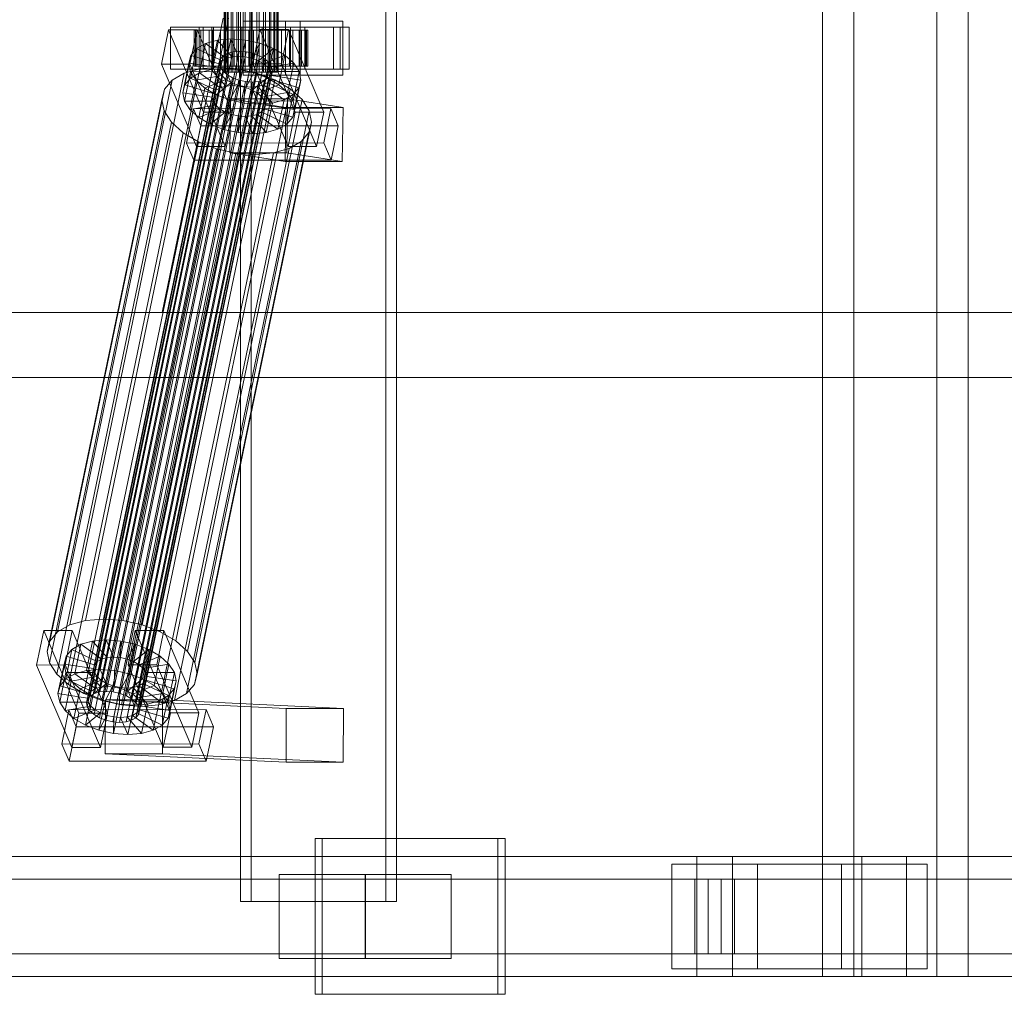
# Model space of a CAD drawing. Header units: millimetres. Extents: x -2233 to 65662, y -50530 to 6847.
# Tile 411 of 656: x 19113 to 19442, y -18456 to -18130. Entities that reach past the tile are written whole.
import ezdxf

# ---------------------------------------------------------------- set-up
doc = ezdxf.new("R2010")
doc.units = ezdxf.units.MM
doc.layers.add('superior_C02', color=7, linetype='Continuous', lineweight=0)

msp = doc.modelspace()

# ---------------------------------------------------------------- linework, layer by layer
at = {"layer": 'superior_C02'}
for p, q in [((19381.297, -17550), (19381.297, -18450)), ((19391.729, -18450), (19391.729, -17550)), ((19419.479, -18450), (19419.479, -17550)), ((19429.911, -17550), (19429.911, -18450)), ((19186.936, -17575), (19186.936, -18425)), ((19190.513, -18425), (19190.513, -17575)), ((19235.427, -18425), (19235.427, -17575)), ((19239.004, -17575), (19239.004, -18425)), ((19181.445, -18148), (19181.445, -17852)), ((19181.656, -18148), (19181.656, -17852)), ((19181.847, -18148), (19181.847, -17852)), ((19182.466, -18148), (19182.466, -17852)), ((19182.834, -18148), (19182.834, -17852)), ((19183.819, -18148), (19183.819, -17852)), ((19184.339, -18148), (19184.339, -17852)), ((19185.623, -18148), (19185.623, -17852)), ((19186.26, -18148), (19186.26, -17852)), ((19187.755, -18148), (19187.755, -17852)), ((19188.465, -18148), (19188.465, -17852)), ((19190.07, -18148), (19190.07, -17852)), ((19190.805, -18148), (19190.805, -17852)), ((19192.41, -18148), (19192.41, -17852)), ((19193.12, -18148), (19193.12, -17852)), ((19194.615, -18148), (19194.615, -17852)), ((19195.252, -18148), (19195.252, -17852)), ((19196.536, -18148), (19196.536, -17852)), ((19197.056, -18148), (19197.056, -17852)), ((19198.041, -18148), (19198.041, -17852)), ((19198.409, -18148), (19198.409, -17852)), ((19199.029, -17852), (19199.029, -18148)), ((19199.219, -18148), (19199.219, -17852)), ((19199.43, -18148), (19199.43, -17852)), ((19181.088, -18130), (19160.686, -18228.298)), ((19162.465, -18228.298), (19182.867, -18130)), ((19162.848, -18133.859), (19160.468, -18145.327)), ((19172.394, -18133.847), (19162.848, -18133.859)), ((19174.599, -18161.391), (19162.848, -18133.859)), ((19173.082, -18133), (19163.537, -18133)), ((19163.537, -18133), (19163.537, -18147)), ((19177.843, -18133), (19163.537, -18133)), ((19170.014, -18145.315), (19172.394, -18133.847)), ((19172.394, -18133.847), (19184.145, -18161.379)), ((19173.082, -18147), (19173.082, -18133)), ((19173.082, -18133), (19187.389, -18133)), ((19220.202, -18133), (19174.384, -18133)), ((19174.384, -18133), (19174.384, -18147)), ((19177.364, -18133), (19174.384, -18133)), ((19177.364, -18147), (19177.364, -18133)), ((19177.364, -18133), (19223.182, -18133)), ((19177.843, -18147), (19177.843, -18133)), ((19177.843, -18133), (19187.389, -18133)), ((19187.389, -18133), (19187.389, -18147)), ((19206.838, -18131), (19187.747, -18131)), ((19187.747, -18131), (19187.747, -18149)), ((19201.934, -18131), (19187.747, -18131)), ((19193.394, -18133.821), (19191.014, -18145.289)), ((19202.94, -18133.809), (19193.394, -18133.821)), ((19205.145, -18161.353), (19193.394, -18133.821)), ((19203.628, -18133), (19194.082, -18133)), ((19194.082, -18133), (19194.082, -18147)), ((19208.389, -18133), (19194.082, -18133)), ((19200.559, -18145.277), (19202.94, -18133.809)), ((19201.934, -18149), (19201.934, -18131)), ((19201.934, -18131), (19221.025, -18131)), ((19202.94, -18133.809), (19214.69, -18161.341)), ((19203.628, -18147), (19203.628, -18133)), ((19203.628, -18133), (19217.934, -18133)), ((19206.838, -18149), (19206.838, -18131)), ((19206.838, -18131), (19221.025, -18131)), ((19208.389, -18147), (19208.389, -18133)), ((19208.389, -18133), (19217.934, -18133)), ((19217.934, -18133), (19217.934, -18147)), ((19220.202, -18147), (19220.202, -18133)), ((19220.202, -18133), (19223.182, -18133)), ((19221.025, -18131), (19221.025, -18149)), ((19223.182, -18133), (19223.182, -18147)), ((19171.899, -18134), (19171.453, -18134)), ((19171.453, -18134), (19181.445, -18134)), ((19171.453, -18146), (19171.453, -18134)), ((19171.453, -18134), (19172.301, -18134)), ((19173.609, -18134), (19171.899, -18134)), ((19171.899, -18134), (19181.656, -18134)), ((19171.899, -18146), (19171.899, -18134)), ((19172.301, -18134), (19181.847, -18134)), ((19172.301, -18146), (19172.301, -18134)), ((19172.301, -18134), (19174.385, -18134)), ((19176.465, -18134), (19173.609, -18134)), ((19173.609, -18134), (19182.466, -18134)), ((19173.609, -18146), (19173.609, -18134)), ((19174.385, -18134), (19182.834, -18134)), ((19174.385, -18146), (19174.385, -18134)), ((19174.385, -18134), (19177.562, -18134)), ((19180.273, -18134), (19176.465, -18134)), ((19176.465, -18134), (19183.819, -18134)), ((19176.465, -18146), (19176.465, -18134)), ((19177.562, -18134), (19184.339, -18134)), ((19177.562, -18146), (19177.562, -18134)), ((19177.562, -18134), (19181.617, -18134)), ((19183.703, -18136.948), (19179.168, -18137.325)), ((19184.775, -18134), (19180.273, -18134)), ((19180.273, -18134), (19185.623, -18134)), ((19180.273, -18146), (19180.273, -18134)), ((19181.445, -18134), (19181.656, -18134)), ((19181.445, -18134), (19181.445, -18146)), ((19181.847, -18134), (19181.445, -18134)), ((19181.617, -18134), (19186.26, -18134)), ((19181.617, -18146), (19181.617, -18134)), ((19181.617, -18134), (19186.274, -18134)), ((19181.656, -18134), (19182.466, -18134)), ((19181.656, -18134), (19181.656, -18146)), ((19181.663, -18146.777), (19183.703, -18136.948)), ((19181.847, -18134), (19181.847, -18146)), ((19182.834, -18134), (19181.847, -18134)), ((19182.466, -18134), (19183.819, -18134)), ((19182.466, -18134), (19182.466, -18146)), ((19182.834, -18134), (19182.834, -18146)), ((19184.339, -18134), (19182.834, -18134)), ((19188.556, -18137.313), (19183.703, -18136.948)), ((19183.703, -18136.948), (19186.151, -18142.683)), ((19183.819, -18134), (19185.623, -18134)), ((19183.819, -18134), (19183.819, -18146)), ((19184.339, -18134), (19184.339, -18146)), ((19186.26, -18134), (19184.339, -18134)), ((19189.662, -18134), (19184.775, -18134)), ((19184.775, -18134), (19187.755, -18134)), ((19184.775, -18146), (19184.775, -18134)), ((19185.623, -18134), (19187.755, -18134)), ((19185.623, -18134), (19185.623, -18146)), ((19186.26, -18134), (19186.26, -18146)), ((19188.465, -18134), (19186.26, -18134)), ((19186.274, -18134), (19188.465, -18134)), ((19186.274, -18146), (19186.274, -18134)), ((19186.274, -18134), (19191.214, -18134)), ((19187.755, -18134), (19190.07, -18134)), ((19187.755, -18134), (19187.755, -18146)), ((19188.465, -18134), (19188.465, -18146)), ((19190.805, -18134), (19188.465, -18134)), ((19194.601, -18134), (19189.662, -18134)), ((19189.662, -18134), (19190.07, -18134)), ((19189.662, -18146), (19189.662, -18134)), ((19190.07, -18134), (19192.41, -18134)), ((19190.07, -18134), (19190.07, -18146)), ((19191.214, -18134), (19190.805, -18134)), ((19190.805, -18134), (19190.805, -18146)), ((19193.12, -18134), (19190.805, -18134)), ((19191.214, -18146), (19191.214, -18134)), ((19191.214, -18134), (19196.101, -18134)), ((19194.601, -18134), (19192.41, -18134)), ((19192.41, -18134), (19194.615, -18134)), ((19192.41, -18134), (19192.41, -18146)), ((19196.101, -18134), (19193.12, -18134)), ((19193.12, -18134), (19193.12, -18146)), ((19195.252, -18134), (19193.12, -18134)), ((19199.258, -18134), (19194.601, -18134)), ((19194.601, -18146), (19194.601, -18134)), ((19199.258, -18134), (19194.615, -18134)), ((19194.615, -18134), (19196.536, -18134)), ((19194.615, -18134), (19194.615, -18146)), ((19200.602, -18134), (19195.252, -18134)), ((19195.252, -18134), (19195.252, -18146)), ((19197.056, -18134), (19195.252, -18134)), ((19196.101, -18146), (19196.101, -18134)), ((19196.101, -18134), (19200.602, -18134)), ((19203.313, -18134), (19196.536, -18134)), ((19196.536, -18134), (19198.041, -18134)), ((19196.536, -18134), (19196.536, -18146)), ((19204.41, -18134), (19197.056, -18134)), ((19197.056, -18134), (19197.056, -18146)), ((19198.409, -18134), (19197.056, -18134)), ((19206.49, -18134), (19198.041, -18134)), ((19198.041, -18134), (19199.029, -18134)), ((19198.041, -18134), (19198.041, -18146)), ((19207.266, -18134), (19198.409, -18134)), ((19198.409, -18134), (19198.409, -18146)), ((19199.219, -18134), (19198.409, -18134)), ((19199.029, -18134), (19208.574, -18134)), ((19199.029, -18146), (19199.029, -18134)), ((19199.029, -18134), (19199.43, -18134)), ((19208.976, -18134), (19199.219, -18134)), ((19199.219, -18134), (19199.219, -18146)), ((19199.43, -18134), (19199.219, -18134)), ((19203.313, -18134), (19199.258, -18134)), ((19199.258, -18146), (19199.258, -18134)), ((19209.422, -18134), (19199.43, -18134)), ((19199.43, -18134), (19199.43, -18146)), ((19200.602, -18146), (19200.602, -18134)), ((19200.602, -18134), (19204.41, -18134)), ((19206.49, -18134), (19203.313, -18134)), ((19203.313, -18146), (19203.313, -18134)), ((19204.41, -18146), (19204.41, -18134)), ((19204.41, -18134), (19207.266, -18134)), ((19208.574, -18134), (19206.49, -18134)), ((19206.49, -18146), (19206.49, -18134)), ((19207.266, -18146), (19207.266, -18134)), ((19207.266, -18134), (19208.976, -18134)), ((19208.574, -18134), (19208.574, -18146)), ((19209.422, -18134), (19208.574, -18134)), ((19208.976, -18146), (19208.976, -18134)), ((19208.976, -18134), (19209.422, -18134)), ((19209.422, -18146), (19209.422, -18134)), ((19170.201, -18149.985), (19172.241, -18140.156)), ((19172.241, -18140.156), (19170.322, -18142.416)), ((19175.258, -18138.419), (19172.241, -18140.156)), ((19172.241, -18140.156), (19180.722, -18144.203)), ((19173.218, -18148.249), (19175.258, -18138.419)), ((19179.168, -18137.325), (19175.258, -18138.419)), ((19175.258, -18138.419), (19182.151, -18143.38)), ((19177.127, -18147.155), (19179.168, -18137.325)), ((19179.168, -18137.325), (19184.003, -18142.862)), ((19186.515, -18147.143), (19188.556, -18137.313)), ((19188.556, -18137.313), (19188.45, -18142.856)), ((19193.395, -18138.396), (19188.556, -18137.313)), ((19193.395, -18138.396), (19190.742, -18143.369)), ((19191.354, -18148.226), (19193.395, -18138.396)), ((19197.89, -18140.123), (19192.871, -18144.188)), ((19197.89, -18140.123), (19193.395, -18138.396)), ((19195.85, -18149.953), (19197.89, -18140.123)), ((19201.735, -18142.377), (19197.89, -18140.123)), ((19135.777, -18357.434), (19180.153, -18143.635)), ((19136.686, -18356.363), (19181.062, -18142.565)), ((19138.115, -18355.541), (19182.491, -18141.742)), ((19139.967, -18355.022), (19184.343, -18141.224)), ((19142.116, -18354.844), (19186.491, -18141.045)), ((19144.414, -18355.017), (19188.79, -18141.218)), ((19146.706, -18355.53), (19191.082, -18141.731)), ((19148.836, -18356.348), (19193.211, -18142.549)), ((19150.657, -18357.415), (19195.033, -18143.617)), ((19168.282, -18152.246), (19170.322, -18142.416)), ((19170.322, -18142.416), (19169.632, -18145.047)), ((19170.322, -18142.416), (19179.813, -18145.274)), ((19180.153, -18143.635), (19179.826, -18144.881)), ((19182.151, -18143.38), (19180.111, -18153.21)), ((19181.062, -18142.565), (19180.153, -18143.635)), ((19180.722, -18144.203), (19182.151, -18143.38)), ((19182.491, -18141.742), (19181.062, -18142.565)), ((19184.003, -18142.862), (19181.963, -18152.692)), ((19182.151, -18143.38), (19184.003, -18142.862)), ((19184.343, -18141.224), (19182.491, -18141.742)), ((19184.003, -18142.862), (19186.151, -18142.683)), ((19186.151, -18142.683), (19184.111, -18152.513)), ((19186.491, -18141.045), (19184.343, -18141.224)), ((19186.151, -18142.683), (19188.45, -18142.856)), ((19188.45, -18142.856), (19186.41, -18152.686)), ((19188.79, -18141.218), (19186.491, -18141.045)), ((19188.45, -18142.856), (19190.742, -18143.369)), ((19190.742, -18143.369), (19188.702, -18153.199)), ((19191.082, -18141.731), (19188.79, -18141.218)), ((19190.742, -18143.369), (19192.871, -18144.188)), ((19193.211, -18142.549), (19191.082, -18141.731)), ((19195.033, -18143.617), (19193.211, -18142.549)), ((19201.735, -18142.377), (19194.693, -18145.255)), ((19196.422, -18144.861), (19195.033, -18143.617)), ((19199.695, -18152.207), (19201.735, -18142.377)), ((19204.669, -18145.003), (19201.735, -18142.377)), ((19135.098, -18331.197), (19173.353, -18146.887)), ((19135.451, -18358.68), (19179.826, -18144.881)), ((19135.728, -18360.017), (19180.104, -18146.218)), ((19141.161, -18330.692), (19179.416, -18146.383)), ((19147.648, -18331.181), (19185.903, -18146.872)), ((19152.047, -18358.659), (19196.422, -18144.861)), ((19197.285, -18146.196), (19152.91, -18359.995)), ((19160.468, -18145.327), (19170.014, -18145.315)), ((19160.468, -18145.327), (19172.219, -18172.859)), ((19163.537, -18147), (19173.082, -18147)), ((19163.537, -18147), (19177.843, -18147)), ((19167.592, -18154.877), (19169.632, -18145.047)), ((19173.353, -18146.887), (19168.126, -18148.35)), ((19169.632, -18145.047), (19179.486, -18146.52)), ((19169.632, -18145.047), (19170.218, -18147.868)), ((19181.764, -18172.847), (19170.014, -18145.315)), ((19181.445, -18146), (19171.453, -18146)), ((19171.453, -18146), (19171.899, -18146)), ((19172.301, -18146), (19171.453, -18146)), ((19181.656, -18146), (19171.899, -18146)), ((19171.899, -18146), (19173.609, -18146)), ((19181.847, -18146), (19172.301, -18146)), ((19174.385, -18146), (19172.301, -18146)), ((19187.389, -18147), (19173.082, -18147)), ((19179.416, -18146.383), (19173.353, -18146.887)), ((19182.466, -18146), (19173.609, -18146)), ((19173.609, -18146), (19176.465, -18146)), ((19174.384, -18147), (19220.202, -18147)), ((19174.384, -18147), (19177.364, -18147)), ((19182.834, -18146), (19174.385, -18146)), ((19177.562, -18146), (19174.385, -18146)), ((19183.819, -18146), (19176.465, -18146)), ((19176.465, -18146), (19180.273, -18146)), ((19177.127, -18147.155), (19181.663, -18146.777)), ((19223.182, -18147), (19177.364, -18147)), ((19179.486, -18146.52), (19177.446, -18156.35)), ((19184.339, -18146), (19177.562, -18146)), ((19181.617, -18146), (19177.562, -18146)), ((19179.813, -18145.274), (19177.773, -18155.103)), ((19187.389, -18147), (19177.843, -18147)), ((19180.722, -18144.203), (19178.682, -18154.033)), ((19185.903, -18146.872), (19179.416, -18146.383)), ((19179.486, -18146.52), (19179.813, -18145.274)), ((19179.764, -18147.856), (19179.486, -18146.52)), ((19179.813, -18145.274), (19180.722, -18144.203)), ((19179.826, -18144.881), (19180.104, -18146.218)), ((19180.104, -18146.218), (19180.967, -18147.554)), ((19185.623, -18146), (19180.273, -18146)), ((19180.273, -18146), (19184.775, -18146)), ((19181.656, -18146), (19181.445, -18146)), ((19181.445, -18146), (19181.847, -18146)), ((19186.26, -18146), (19181.617, -18146)), ((19186.274, -18146), (19181.617, -18146)), ((19182.466, -18146), (19181.656, -18146)), ((19184.111, -18152.513), (19181.663, -18146.777)), ((19181.663, -18146.777), (19186.515, -18147.143)), ((19181.847, -18146), (19182.834, -18146)), ((19183.819, -18146), (19182.466, -18146)), ((19182.834, -18146), (19184.339, -18146)), ((19185.623, -18146), (19183.819, -18146)), ((19184.339, -18146), (19186.26, -18146)), ((19187.755, -18146), (19184.775, -18146)), ((19184.775, -18146), (19189.662, -18146)), ((19187.755, -18146), (19185.623, -18146)), ((19192.372, -18148.32), (19185.903, -18146.872)), ((19186.26, -18146), (19188.465, -18146)), ((19188.465, -18146), (19186.274, -18146)), ((19191.214, -18146), (19186.274, -18146)), ((19190.07, -18146), (19187.755, -18146)), ((19188.465, -18146), (19190.805, -18146)), ((19190.07, -18146), (19189.662, -18146)), ((19189.662, -18146), (19194.601, -18146)), ((19192.41, -18146), (19190.07, -18146)), ((19190.805, -18146), (19191.214, -18146)), ((19190.805, -18146), (19193.12, -18146)), ((19192.871, -18144.188), (19190.831, -18154.017)), ((19191.014, -18145.289), (19200.559, -18145.277)), ((19191.014, -18145.289), (19202.764, -18172.821)), ((19196.101, -18146), (19191.214, -18146)), ((19194.615, -18146), (19192.41, -18146)), ((19192.41, -18146), (19194.601, -18146)), ((19194.693, -18145.255), (19192.653, -18155.085)), ((19192.871, -18144.188), (19194.693, -18145.255)), ((19193.12, -18146), (19196.101, -18146)), ((19193.12, -18146), (19195.252, -18146)), ((19196.082, -18146.499), (19194.042, -18156.329)), ((19194.082, -18147), (19203.628, -18147)), ((19194.082, -18147), (19208.389, -18147)), ((19194.601, -18146), (19199.258, -18146)), ((19196.536, -18146), (19194.615, -18146)), ((19194.615, -18146), (19199.258, -18146)), ((19194.693, -18145.255), (19196.082, -18146.499)), ((19195.252, -18146), (19200.602, -18146)), ((19195.252, -18146), (19197.056, -18146)), ((19204.669, -18145.003), (19196.082, -18146.499)), ((19196.082, -18146.499), (19196.945, -18147.835)), ((19200.602, -18146), (19196.101, -18146)), ((19197.285, -18146.196), (19196.422, -18144.861)), ((19198.041, -18146), (19196.536, -18146)), ((19196.536, -18146), (19203.313, -18146)), ((19197.056, -18146), (19204.41, -18146)), ((19197.056, -18146), (19198.409, -18146)), ((19197.563, -18147.533), (19197.285, -18146.196)), ((19199.029, -18146), (19198.041, -18146)), ((19198.041, -18146), (19206.49, -18146)), ((19198.409, -18146), (19207.266, -18146)), ((19198.409, -18146), (19199.219, -18146)), ((19208.574, -18146), (19199.029, -18146)), ((19199.43, -18146), (19199.029, -18146)), ((19199.219, -18146), (19208.976, -18146)), ((19199.219, -18146), (19199.43, -18146)), ((19199.258, -18146), (19203.313, -18146)), ((19199.43, -18146), (19209.422, -18146)), ((19212.31, -18172.809), (19200.559, -18145.277)), ((19204.41, -18146), (19200.602, -18146)), ((19202.629, -18154.833), (19204.669, -18145.003)), ((19203.313, -18146), (19206.49, -18146)), ((19217.934, -18147), (19203.628, -18147)), ((19207.266, -18146), (19204.41, -18146)), ((19206.491, -18147.823), (19204.669, -18145.003)), ((19206.49, -18146), (19208.574, -18146)), ((19208.976, -18146), (19207.266, -18146)), ((19217.934, -18147), (19208.389, -18147)), ((19208.574, -18146), (19209.422, -18146)), ((19209.422, -18146), (19208.976, -18146)), ((19223.182, -18147), (19220.202, -18147)), ((19129.872, -18332.659), (19168.126, -18148.35)), ((19136.591, -18361.352), (19180.967, -18147.554)), ((19137.981, -18362.596), (19182.356, -18148.798)), ((19139.802, -18363.664), (19184.178, -18149.865)), ((19151.952, -18363.648), (19196.327, -18149.85)), ((19152.861, -18362.578), (19197.236, -18148.779)), ((19153.187, -18361.332), (19197.563, -18147.533)), ((19154.117, -18332.629), (19192.372, -18148.32)), ((19168.126, -18148.35), (19164.093, -18150.672)), ((19168.178, -18157.698), (19170.218, -18147.868)), ((19168.282, -18152.246), (19170.201, -18149.985)), ((19170.201, -18149.985), (19173.218, -18148.249)), ((19178.682, -18154.033), (19170.201, -18149.985)), ((19170.218, -18147.868), (19179.764, -18147.856)), ((19170.218, -18147.868), (19172.04, -18150.688)), ((19172.04, -18150.688), (19180.626, -18149.192)), ((19173.218, -18148.249), (19177.127, -18147.155)), ((19180.111, -18153.21), (19173.218, -18148.249)), ((19181.963, -18152.692), (19177.127, -18147.155)), ((19179.764, -18147.856), (19177.723, -18157.686)), ((19180.626, -18149.192), (19178.586, -18159.022)), ((19180.626, -18149.192), (19179.764, -18147.856)), ((19182.016, -18150.436), (19180.626, -18149.192)), ((19180.967, -18147.554), (19182.356, -18148.798)), ((19181.847, -18148), (19181.445, -18148)), ((19181.445, -18148), (19181.656, -18148)), ((19181.656, -18148), (19182.466, -18148)), ((19182.834, -18148), (19181.847, -18148)), ((19182.356, -18148.798), (19184.178, -18149.865)), ((19182.466, -18148), (19183.819, -18148)), ((19184.339, -18148), (19182.834, -18148)), ((19183.819, -18148), (19185.623, -18148)), ((19184.178, -18149.865), (19186.307, -18150.683)), ((19186.26, -18148), (19184.339, -18148)), ((19185.623, -18148), (19187.755, -18148)), ((19188.465, -18148), (19186.26, -18148)), ((19186.41, -18152.686), (19186.515, -18147.143)), ((19186.515, -18147.143), (19191.354, -18148.226)), ((19187.747, -18149), (19206.838, -18149)), ((19201.934, -18149), (19187.747, -18149)), ((19187.755, -18148), (19190.07, -18148)), ((19190.805, -18148), (19188.465, -18148)), ((19188.702, -18153.199), (19191.354, -18148.226)), ((19190.07, -18148), (19192.41, -18148)), ((19193.12, -18148), (19190.805, -18148)), ((19190.831, -18154.017), (19195.85, -18149.953)), ((19191.354, -18148.226), (19195.85, -18149.953)), ((19198.382, -18150.629), (19192.372, -18148.32)), ((19192.41, -18148), (19194.615, -18148)), ((19195.252, -18148), (19193.12, -18148)), ((19194.615, -18148), (19196.536, -18148)), ((19194.898, -18150.672), (19196.327, -18149.85)), ((19194.905, -18157.665), (19196.945, -18147.835)), ((19197.223, -18149.171), (19195.183, -18159.001)), ((19197.056, -18148), (19195.252, -18148)), ((19195.85, -18149.953), (19199.695, -18152.207)), ((19196.327, -18149.85), (19197.236, -18148.779)), ((19196.536, -18148), (19198.041, -18148)), ((19197.223, -18149.171), (19196.896, -18150.417)), ((19196.945, -18147.835), (19206.491, -18147.823)), ((19196.945, -18147.835), (19197.223, -18149.171)), ((19198.409, -18148), (19197.056, -18148)), ((19207.077, -18150.644), (19197.223, -18149.171)), ((19197.236, -18148.779), (19197.563, -18147.533)), ((19198.041, -18148), (19199.029, -18148)), ((19199.219, -18148), (19198.409, -18148)), ((19199.029, -18148), (19199.43, -18148)), ((19199.43, -18148), (19199.219, -18148)), ((19221.025, -18149), (19201.934, -18149)), ((19206.491, -18147.823), (19204.451, -18157.653)), ((19207.077, -18150.644), (19206.491, -18147.823)), ((19221.025, -18149), (19206.838, -18149)), ((19125.838, -18334.981), (19164.093, -18150.672)), ((19141.932, -18364.482), (19186.307, -18150.683)), ((19144.224, -18364.995), (19188.599, -18151.196)), ((19146.522, -18365.168), (19190.898, -18151.369)), ((19148.671, -18364.989), (19193.046, -18151.191)), ((19150.523, -18364.471), (19194.898, -18150.672)), ((19160.127, -18334.938), (19198.382, -18150.629)), ((19164.093, -18150.672), (19161.528, -18153.694)), ((19165.268, -18337.95), (19203.522, -18153.641)), ((19167.592, -18154.877), (19168.282, -18152.246)), ((19177.773, -18155.103), (19168.282, -18152.246)), ((19170, -18160.518), (19172.04, -18150.688)), ((19172.04, -18150.688), (19174.973, -18153.314)), ((19172.933, -18163.144), (19174.973, -18153.314)), ((19174.973, -18153.314), (19182.016, -18150.436)), ((19174.973, -18153.314), (19178.819, -18155.567)), ((19180.111, -18153.21), (19178.682, -18154.033)), ((19178.819, -18155.567), (19183.838, -18151.503)), ((19182.016, -18150.436), (19179.976, -18160.266)), ((19181.963, -18152.692), (19180.111, -18153.21)), ((19183.838, -18151.503), (19181.797, -18161.333)), ((19184.111, -18152.513), (19181.963, -18152.692)), ((19183.838, -18151.503), (19182.016, -18150.436)), ((19183.314, -18157.295), (19185.967, -18152.321)), ((19185.967, -18152.321), (19183.838, -18151.503)), ((19185.967, -18152.321), (19183.927, -18162.151)), ((19186.41, -18152.686), (19184.111, -18152.513)), ((19188.259, -18152.835), (19185.967, -18152.321)), ((19188.259, -18152.835), (19186.219, -18162.664)), ((19186.307, -18150.683), (19188.599, -18151.196)), ((19188.702, -18153.199), (19186.41, -18152.686)), ((19188.153, -18158.378), (19188.259, -18152.835)), ((19190.558, -18153.008), (19188.259, -18152.835)), ((19190.558, -18153.008), (19188.517, -18162.837)), ((19188.599, -18151.196), (19190.898, -18151.369)), ((19190.831, -18154.017), (19188.702, -18153.199)), ((19192.706, -18152.829), (19190.558, -18153.008)), ((19193.006, -18158.743), (19190.558, -18153.008)), ((19192.706, -18152.829), (19190.666, -18162.659)), ((19190.898, -18151.369), (19193.046, -18151.191)), ((19194.558, -18152.311), (19192.518, -18162.14)), ((19192.653, -18155.085), (19199.695, -18152.207)), ((19194.558, -18152.311), (19192.706, -18152.829)), ((19197.541, -18158.366), (19192.706, -18152.829)), ((19193.046, -18151.191), (19194.898, -18150.672)), ((19195.987, -18151.488), (19193.947, -18161.318)), ((19195.987, -18151.488), (19194.558, -18152.311)), ((19201.451, -18157.272), (19194.558, -18152.311)), ((19196.896, -18150.417), (19194.856, -18160.247)), ((19196.896, -18150.417), (19195.987, -18151.488)), ((19204.468, -18155.535), (19195.987, -18151.488)), ((19206.387, -18153.275), (19196.896, -18150.417)), ((19203.522, -18153.641), (19198.382, -18150.629)), ((19199.695, -18152.207), (19202.629, -18154.833)), ((19207.444, -18157.152), (19203.522, -18153.641)), ((19204.346, -18163.105), (19206.387, -18153.275)), ((19204.468, -18155.535), (19206.387, -18153.275)), ((19205.036, -18160.474), (19207.077, -18150.644)), ((19206.387, -18153.275), (19207.077, -18150.644)), ((19123.273, -18338.003), (19161.528, -18153.694)), ((19161.528, -18153.694), (19160.605, -18157.211)), ((19177.446, -18156.35), (19167.592, -18154.877)), ((19168.178, -18157.698), (19167.592, -18154.877)), ((19176.779, -18165.397), (19178.819, -18155.567)), ((19177.773, -18155.103), (19177.446, -18156.35)), ((19177.446, -18156.35), (19177.723, -18157.686)), ((19178.682, -18154.033), (19177.773, -18155.103)), ((19178.819, -18155.567), (19183.314, -18157.295)), ((19183.543, -18156.962), (19183.296, -18174.943)), ((19202.634, -18156.962), (19183.543, -18156.962)), ((19202.052, -18159.83), (19183.543, -18156.962)), ((19192.653, -18155.085), (19190.831, -18154.017)), ((19194.042, -18156.329), (19192.653, -18155.085)), ((19194.042, -18156.329), (19202.629, -18154.833)), ((19194.905, -18157.665), (19194.042, -18156.329)), ((19201.451, -18157.272), (19204.468, -18155.535)), ((19202.386, -18174.943), (19202.634, -18156.962)), ((19202.428, -18165.365), (19204.468, -18155.535)), ((19202.629, -18154.833), (19204.451, -18157.653)), ((19202.634, -18156.962), (19221.143, -18159.83)), ((19122.351, -18341.52), (19160.605, -18157.211)), ((19160.605, -18157.211), (19161.389, -18160.982)), ((19177.723, -18157.686), (19168.178, -18157.698)), ((19170, -18160.518), (19168.178, -18157.698)), ((19171.246, -18160.247), (19168.865, -18171.715)), ((19169.189, -18341.461), (19207.444, -18157.152)), ((19178.586, -18159.022), (19170, -18160.518)), ((19217.064, -18160.19), (19171.246, -18160.247)), ((19173.694, -18165.983), (19171.246, -18160.247)), ((19179.976, -18160.266), (19172.933, -18163.144)), ((19177.723, -18157.686), (19178.586, -18159.022)), ((19178.586, -18159.022), (19179.976, -18160.266)), ((19179.976, -18160.266), (19181.797, -18161.333)), ((19181.274, -18167.125), (19183.314, -18157.295)), ((19183.314, -18157.295), (19188.153, -18158.378)), ((19186.113, -18168.208), (19188.153, -18158.378)), ((19188.153, -18158.378), (19193.006, -18158.743)), ((19190.965, -18168.573), (19193.006, -18158.743)), ((19193.006, -18158.743), (19197.541, -18158.366)), ((19193.947, -18161.318), (19194.856, -18160.247)), ((19194.856, -18160.247), (19195.183, -18159.001)), ((19194.856, -18160.247), (19204.346, -18163.105)), ((19204.451, -18157.653), (19194.905, -18157.665)), ((19195.183, -18159.001), (19194.905, -18157.665)), ((19195.183, -18159.001), (19205.036, -18160.474)), ((19195.501, -18168.196), (19197.541, -18158.366)), ((19197.541, -18158.366), (19201.451, -18157.272)), ((19199.411, -18167.102), (19201.451, -18157.272)), ((19201.805, -18177.811), (19202.052, -18159.83)), ((19202.052, -18159.83), (19221.143, -18159.83)), ((19204.451, -18157.653), (19205.036, -18160.474)), ((19209.88, -18160.922), (19207.444, -18157.152)), ((19214.684, -18171.658), (19217.064, -18160.19)), ((19217.064, -18160.19), (19219.512, -18165.926)), ((19221.143, -18159.83), (19220.895, -18177.811)), ((19123.134, -18345.291), (19161.389, -18160.982)), ((19161.389, -18160.982), (19163.824, -18164.752)), ((19172.933, -18163.144), (19170, -18160.518)), ((19209.88, -18160.922), (19171.625, -18345.231)), ((19172.219, -18172.859), (19174.599, -18161.391)), ((19176.779, -18165.397), (19172.933, -18163.144)), ((19174.599, -18161.391), (19184.145, -18161.379)), ((19181.797, -18161.333), (19176.779, -18165.397)), ((19183.927, -18162.151), (19181.274, -18167.125)), ((19184.145, -18161.379), (19181.764, -18172.847)), ((19181.797, -18161.333), (19183.927, -18162.151)), ((19183.927, -18162.151), (19186.219, -18162.664)), ((19186.219, -18162.664), (19186.113, -18168.208)), ((19186.219, -18162.664), (19188.517, -18162.837)), ((19188.517, -18162.837), (19190.666, -18162.659)), ((19188.517, -18162.837), (19190.965, -18168.573)), ((19190.666, -18162.659), (19192.518, -18162.14)), ((19190.666, -18162.659), (19195.501, -18168.196)), ((19192.518, -18162.14), (19193.947, -18161.318)), ((19192.518, -18162.14), (19199.411, -18167.102)), ((19193.947, -18161.318), (19202.428, -18165.365)), ((19204.346, -18163.105), (19202.428, -18165.365)), ((19202.764, -18172.821), (19205.145, -18161.353)), ((19205.036, -18160.474), (19204.346, -18163.105)), ((19205.145, -18161.353), (19214.69, -18161.341)), ((19210.663, -18164.693), (19209.88, -18160.922)), ((19214.69, -18161.341), (19212.31, -18172.809)), ((19125.569, -18349.061), (19163.824, -18164.752)), ((19163.824, -18164.752), (19167.746, -18168.263)), ((19171.314, -18177.451), (19173.694, -18165.983)), ((19172.408, -18349.002), (19210.663, -18164.693)), ((19173.694, -18165.983), (19219.512, -18165.926)), ((19181.274, -18167.125), (19176.779, -18165.397)), ((19202.428, -18165.365), (19199.411, -18167.102)), ((19209.74, -18168.21), (19210.663, -18164.693)), ((19219.512, -18165.926), (19217.132, -18177.394)), ((19129.491, -18352.572), (19167.746, -18168.263)), ((19167.746, -18168.263), (19172.887, -18171.275)), ((19171.486, -18352.519), (19209.74, -18168.21)), ((19186.113, -18168.208), (19181.274, -18167.125)), ((19190.965, -18168.573), (19186.113, -18168.208)), ((19195.501, -18168.196), (19190.965, -18168.573)), ((19199.411, -18167.102), (19195.501, -18168.196)), ((19207.175, -18171.232), (19209.74, -18168.21)), ((19134.632, -18355.584), (19172.887, -18171.275)), ((19168.865, -18171.715), (19214.684, -18171.658)), ((19168.865, -18171.715), (19171.314, -18177.451)), ((19168.92, -18355.541), (19207.175, -18171.232)), ((19181.764, -18172.847), (19172.219, -18172.859)), ((19172.887, -18171.275), (19178.896, -18173.584)), ((19212.31, -18172.809), (19202.764, -18172.821)), ((19203.142, -18173.554), (19207.175, -18171.232)), ((19217.132, -18177.394), (19214.684, -18171.658)), ((19140.642, -18357.893), (19178.896, -18173.584)), ((19147.11, -18359.341), (19185.365, -18175.032)), ((19153.597, -18359.83), (19191.852, -18175.521)), ((19159.661, -18359.326), (19197.915, -18175.016)), ((19164.887, -18357.863), (19203.142, -18173.554)), ((19178.896, -18173.584), (19185.365, -18175.032)), ((19183.296, -18174.943), (19202.386, -18174.943)), ((19201.805, -18177.811), (19183.296, -18174.943)), ((19185.365, -18175.032), (19191.852, -18175.521)), ((19191.852, -18175.521), (19197.915, -18175.016)), ((19197.915, -18175.016), (19203.142, -18173.554)), ((19220.895, -18177.811), (19202.386, -18174.943)), ((19217.132, -18177.394), (19171.314, -18177.451)), ((19220.895, -18177.811), (19201.805, -18177.811)), ((19160.686, -18228.298), (18224.729, -18228.298)), ((18226.507, -18228.298), (19162.465, -18228.298)), ((19160.686, -18228.298), (19162.465, -18228.298)), ((20096.643, -18228.298), (19160.686, -18228.298)), ((19162.465, -18228.298), (20098.422, -18228.298)), ((24634.01, -18250), (15575.415, -18250)), ((15576.913, -18250), (24635.508, -18250)), ((19129.872, -18332.659), (19135.098, -18331.197)), ((19135.098, -18331.197), (19141.161, -18330.692)), ((19141.161, -18330.692), (19147.648, -18331.181)), ((19147.648, -18331.181), (19154.117, -18332.629)), ((19130.739, -18334.539), (19121.193, -18334.551)), ((19125.838, -18334.981), (19129.872, -18332.659)), ((19128.359, -18346.008), (19130.739, -18334.539)), ((19130.739, -18334.539), (19142.489, -18362.071)), ((19151.739, -18334.513), (19149.359, -18345.981)), ((19161.284, -18334.501), (19151.739, -18334.513)), ((19163.489, -18362.045), (19151.739, -18334.513)), ((19154.117, -18332.629), (19160.127, -18334.938)), ((19158.904, -18345.969), (19161.284, -18334.501)), ((19161.284, -18334.501), (19173.035, -18362.033)), ((19121.193, -18334.551), (19118.813, -18346.02)), ((19132.944, -18362.083), (19121.193, -18334.551)), ((19123.273, -18338.003), (19125.838, -18334.981)), ((19142.048, -18337.64), (19137.512, -18338.017)), ((19140.008, -18347.47), (19142.048, -18337.64)), ((19146.901, -18338.005), (19142.048, -18337.64)), ((19142.048, -18337.64), (19144.496, -18343.376)), ((19160.127, -18334.938), (19165.268, -18337.95)), ((19122.351, -18341.52), (19123.273, -18338.003)), ((19128.546, -18350.678), (19130.586, -18340.848)), ((19130.586, -18340.848), (19128.667, -18343.108)), ((19133.603, -18339.111), (19130.586, -18340.848)), ((19130.586, -18340.848), (19139.067, -18344.895)), ((19131.563, -18348.941), (19133.603, -18339.111)), ((19137.512, -18338.017), (19133.603, -18339.111)), ((19133.603, -18339.111), (19140.496, -18344.073)), ((19135.472, -18347.847), (19137.512, -18338.017)), ((19137.512, -18338.017), (19142.348, -18343.554)), ((19144.86, -18347.835), (19146.901, -18338.005)), ((19146.901, -18338.005), (19146.795, -18343.549)), ((19151.739, -18339.088), (19146.901, -18338.005)), ((19151.739, -18339.088), (19149.087, -18344.062)), ((19149.699, -18348.918), (19151.739, -18339.088)), ((19156.235, -18340.816), (19151.216, -18344.88)), ((19156.235, -18340.816), (19151.739, -18339.088)), ((19154.195, -18350.645), (19156.235, -18340.816)), ((19160.08, -18343.069), (19156.235, -18340.816)), ((19165.268, -18337.95), (19169.189, -18341.461)), ((19123.134, -18345.291), (19122.351, -18341.52)), ((19126.627, -18352.938), (19128.667, -18343.108)), ((19128.667, -18343.108), (19127.977, -18345.739)), ((19128.667, -18343.108), (19138.158, -18345.966)), ((19140.496, -18344.073), (19138.456, -18353.902)), ((19139.067, -18344.895), (19140.496, -18344.073)), ((19142.348, -18343.554), (19140.307, -18353.384)), ((19140.496, -18344.073), (19142.348, -18343.554)), ((19142.348, -18343.554), (19144.496, -18343.376)), ((19144.496, -18343.376), (19142.456, -18353.205)), ((19144.496, -18343.376), (19146.795, -18343.549)), ((19146.795, -18343.549), (19144.754, -18353.378)), ((19146.795, -18343.549), (19149.087, -18344.062)), ((19149.087, -18344.062), (19147.046, -18353.892)), ((19149.087, -18344.062), (19151.216, -18344.88)), ((19160.08, -18343.069), (19153.038, -18345.947)), ((19158.04, -18352.899), (19160.08, -18343.069)), ((19163.014, -18345.695), (19160.08, -18343.069)), ((19169.189, -18341.461), (19171.625, -18345.231)), ((19118.813, -18346.02), (19128.359, -18346.008)), ((19118.813, -18346.02), (19130.564, -18373.551)), ((19125.569, -18349.061), (19123.134, -18345.291)), ((19125.937, -18355.569), (19127.977, -18345.739)), ((19127.977, -18345.739), (19137.831, -18347.212)), ((19127.977, -18345.739), (19128.563, -18348.56)), ((19140.109, -18373.539), (19128.359, -18346.008)), ((19135.472, -18347.847), (19140.008, -18347.47)), ((19137.831, -18347.212), (19135.791, -18357.042)), ((19138.158, -18345.966), (19136.117, -18355.796)), ((19139.067, -18344.895), (19137.026, -18354.725)), ((19137.831, -18347.212), (19138.158, -18345.966)), ((19138.108, -18348.548), (19137.831, -18347.212)), ((19138.158, -18345.966), (19139.067, -18344.895)), ((19142.456, -18353.205), (19140.008, -18347.47)), ((19140.008, -18347.47), (19144.86, -18347.835)), ((19151.216, -18344.88), (19149.176, -18354.71)), ((19149.359, -18345.981), (19158.904, -18345.969)), ((19149.359, -18345.981), (19161.109, -18373.513)), ((19153.038, -18345.947), (19150.997, -18355.777)), ((19151.216, -18344.88), (19153.038, -18345.947)), ((19154.427, -18347.191), (19152.387, -18357.021)), ((19153.038, -18345.947), (19154.427, -18347.191)), ((19163.014, -18345.695), (19154.427, -18347.191)), ((19154.427, -18347.191), (19155.29, -18348.527)), ((19170.655, -18373.501), (19158.904, -18345.969)), ((19160.974, -18355.525), (19163.014, -18345.695)), ((19164.836, -18348.515), (19163.014, -18345.695)), ((19171.625, -18345.231), (19172.408, -18349.002)), ((19129.491, -18352.572), (19125.569, -18349.061)), ((19126.523, -18358.39), (19128.563, -18348.56)), ((19126.627, -18352.938), (19128.546, -18350.678)), ((19128.546, -18350.678), (19131.563, -18348.941)), ((19137.026, -18354.725), (19128.546, -18350.678)), ((19128.563, -18348.56), (19138.108, -18348.548)), ((19128.563, -18348.56), (19130.385, -18351.38)), ((19130.385, -18351.38), (19138.971, -18349.884)), ((19131.563, -18348.941), (19135.472, -18347.847)), ((19138.456, -18353.902), (19131.563, -18348.941)), ((19140.307, -18353.384), (19135.472, -18347.847)), ((19138.108, -18348.548), (19136.068, -18358.378)), ((19138.971, -18349.884), (19136.931, -18359.714)), ((19138.971, -18349.884), (19138.108, -18348.548)), ((19140.361, -18351.128), (19138.971, -18349.884)), ((19144.754, -18353.378), (19144.86, -18347.835)), ((19144.86, -18347.835), (19149.699, -18348.918)), ((19147.046, -18353.892), (19149.699, -18348.918)), ((19149.176, -18354.71), (19154.195, -18350.645)), ((19149.699, -18348.918), (19154.195, -18350.645)), ((19153.25, -18358.357), (19155.29, -18348.527)), ((19155.568, -18349.863), (19153.528, -18359.693)), ((19154.195, -18350.645), (19158.04, -18352.899)), ((19155.568, -18349.863), (19155.241, -18351.109)), ((19155.29, -18348.527), (19164.836, -18348.515)), ((19155.29, -18348.527), (19155.568, -18349.863)), ((19165.422, -18351.336), (19155.568, -18349.863)), ((19164.836, -18348.515), (19162.795, -18358.345)), ((19165.422, -18351.336), (19164.836, -18348.515)), ((19172.408, -18349.002), (19171.486, -18352.519)), ((19125.937, -18355.569), (19126.627, -18352.938)), ((19136.117, -18355.796), (19126.627, -18352.938)), ((19128.344, -18361.21), (19130.385, -18351.38)), ((19134.632, -18355.584), (19129.491, -18352.572)), ((19130.385, -18351.38), (19133.318, -18354.006)), ((19131.278, -18363.836), (19133.318, -18354.006)), ((19133.318, -18354.006), (19140.361, -18351.128)), ((19133.318, -18354.006), (19137.164, -18356.26)), ((19138.456, -18353.902), (19137.026, -18354.725)), ((19137.164, -18356.26), (19142.183, -18352.196)), ((19140.361, -18351.128), (19138.321, -18360.958)), ((19140.307, -18353.384), (19138.456, -18353.902)), ((19142.183, -18352.196), (19140.142, -18362.025)), ((19142.456, -18353.205), (19140.307, -18353.384)), ((19142.183, -18352.196), (19140.361, -18351.128)), ((19141.659, -18357.987), (19144.312, -18353.014)), ((19144.312, -18353.014), (19142.183, -18352.196)), ((19144.312, -18353.014), (19142.272, -18362.843)), ((19144.754, -18353.378), (19142.456, -18353.205)), ((19146.604, -18353.527), (19144.312, -18353.014)), ((19146.604, -18353.527), (19144.564, -18363.357)), ((19147.046, -18353.892), (19144.754, -18353.378)), ((19146.498, -18359.07), (19146.604, -18353.527)), ((19148.903, -18353.7), (19146.604, -18353.527)), ((19148.903, -18353.7), (19146.862, -18363.53)), ((19149.176, -18354.71), (19147.046, -18353.892)), ((19151.051, -18353.521), (19148.903, -18353.7)), ((19151.351, -18359.436), (19148.903, -18353.7)), ((19151.051, -18353.521), (19149.011, -18363.351)), ((19152.903, -18353.003), (19150.863, -18362.833)), ((19150.997, -18355.777), (19158.04, -18352.899)), ((19152.903, -18353.003), (19151.051, -18353.521)), ((19155.886, -18359.058), (19151.051, -18353.521)), ((19154.332, -18352.18), (19152.292, -18362.01)), ((19154.332, -18352.18), (19152.903, -18353.003)), ((19159.796, -18357.964), (19152.903, -18353.003)), ((19155.241, -18351.109), (19153.201, -18360.939)), ((19155.241, -18351.109), (19154.332, -18352.18)), ((19162.813, -18356.228), (19154.332, -18352.18)), ((19164.732, -18353.967), (19155.241, -18351.109)), ((19158.04, -18352.899), (19160.974, -18355.525)), ((19162.691, -18363.797), (19164.732, -18353.967)), ((19162.813, -18356.228), (19164.732, -18353.967)), ((19163.381, -18361.166), (19165.422, -18351.336)), ((19164.732, -18353.967), (19165.422, -18351.336)), ((19171.486, -18352.519), (19168.92, -18355.541)), ((19135.791, -18357.042), (19125.937, -18355.569)), ((19126.523, -18358.39), (19125.937, -18355.569)), ((19140.642, -18357.893), (19134.632, -18355.584)), ((19135.124, -18366.09), (19137.164, -18356.26)), ((19135.451, -18358.68), (19135.777, -18357.434)), ((19135.777, -18357.434), (19136.686, -18356.363)), ((19136.117, -18355.796), (19135.791, -18357.042)), ((19135.791, -18357.042), (19136.068, -18358.378)), ((19137.026, -18354.725), (19136.117, -18355.796)), ((19136.686, -18356.363), (19138.115, -18355.541)), ((19137.164, -18356.26), (19141.659, -18357.987)), ((19138.115, -18355.541), (19139.967, -18355.022)), ((19139.967, -18355.022), (19142.116, -18354.844)), ((19142.116, -18354.844), (19144.414, -18355.017)), ((19144.414, -18355.017), (19146.706, -18355.53)), ((19146.706, -18355.53), (19148.836, -18356.348)), ((19148.836, -18356.348), (19150.657, -18357.415)), ((19150.997, -18355.777), (19149.176, -18354.71)), ((19150.657, -18357.415), (19152.047, -18358.659)), ((19152.387, -18357.021), (19150.997, -18355.777)), ((19152.387, -18357.021), (19160.974, -18355.525)), ((19153.25, -18358.357), (19152.387, -18357.021)), ((19159.796, -18357.964), (19162.813, -18356.228)), ((19160.772, -18366.057), (19162.813, -18356.228)), ((19160.974, -18355.525), (19162.795, -18358.345)), ((19168.92, -18355.541), (19164.887, -18357.863)), ((19136.068, -18358.378), (19126.523, -18358.39)), ((19128.344, -18361.21), (19126.523, -18358.39)), ((19136.931, -18359.714), (19128.344, -18361.21)), ((19135.728, -18360.017), (19135.451, -18358.68)), ((19136.591, -18361.352), (19135.728, -18360.017)), ((19136.068, -18358.378), (19136.931, -18359.714)), ((19136.931, -18359.714), (19138.321, -18360.958)), ((19139.619, -18367.817), (19141.659, -18357.987)), ((19147.11, -18359.341), (19140.642, -18357.893)), ((19141.659, -18357.987), (19146.498, -18359.07)), ((19141.802, -18357.646), (19141.726, -18375.644)), ((19160.893, -18357.646), (19141.802, -18357.646)), ((19202.195, -18360.514), (19141.802, -18357.646)), ((19144.458, -18368.9), (19146.498, -18359.07)), ((19146.498, -18359.07), (19151.351, -18359.436)), ((19153.597, -18359.83), (19147.11, -18359.341)), ((19149.31, -18369.265), (19151.351, -18359.436)), ((19151.351, -18359.436), (19155.886, -18359.058)), ((19152.047, -18358.659), (19152.91, -18359.995)), ((19152.91, -18359.995), (19153.187, -18361.332)), ((19153.201, -18360.939), (19153.528, -18359.693)), ((19162.795, -18358.345), (19153.25, -18358.357)), ((19153.528, -18359.693), (19153.25, -18358.357)), ((19153.528, -18359.693), (19163.381, -18361.166)), ((19159.661, -18359.326), (19153.597, -18359.83)), ((19153.846, -18368.888), (19155.886, -18359.058)), ((19155.886, -18359.058), (19159.796, -18357.964)), ((19157.755, -18367.794), (19159.796, -18357.964)), ((19164.887, -18357.863), (19159.661, -18359.326)), ((19160.817, -18375.644), (19160.893, -18357.646)), ((19160.893, -18357.646), (19221.286, -18360.514)), ((19162.795, -18358.345), (19163.381, -18361.166)), ((19202.119, -18378.512), (19202.195, -18360.514)), ((19202.195, -18360.514), (19221.286, -18360.514)), ((19221.286, -18360.514), (19221.21, -18378.512)), ((19129.591, -18360.939), (19127.21, -18372.408)), ((19131.278, -18363.836), (19128.344, -18361.21)), ((19175.409, -18360.882), (19129.591, -18360.939)), ((19132.039, -18366.675), (19129.591, -18360.939)), ((19130.564, -18373.551), (19132.944, -18362.083)), ((19138.321, -18360.958), (19131.278, -18363.836)), ((19135.124, -18366.09), (19131.278, -18363.836)), ((19132.944, -18362.083), (19142.489, -18362.071)), ((19140.142, -18362.025), (19135.124, -18366.09)), ((19137.981, -18362.596), (19136.591, -18361.352)), ((19139.802, -18363.664), (19137.981, -18362.596)), ((19138.321, -18360.958), (19140.142, -18362.025)), ((19142.272, -18362.843), (19139.619, -18367.817)), ((19141.932, -18364.482), (19139.802, -18363.664)), ((19142.489, -18362.071), (19140.109, -18373.539)), ((19140.142, -18362.025), (19142.272, -18362.843)), ((19142.272, -18362.843), (19144.564, -18363.357)), ((19144.564, -18363.357), (19144.458, -18368.9)), ((19144.564, -18363.357), (19146.862, -18363.53)), ((19146.862, -18363.53), (19149.011, -18363.351)), ((19146.862, -18363.53), (19149.31, -18369.265)), ((19149.011, -18363.351), (19150.863, -18362.833)), ((19149.011, -18363.351), (19153.846, -18368.888)), ((19151.952, -18363.648), (19150.523, -18364.471)), ((19150.863, -18362.833), (19152.292, -18362.01)), ((19150.863, -18362.833), (19157.755, -18367.794)), ((19152.861, -18362.578), (19151.952, -18363.648)), ((19152.292, -18362.01), (19153.201, -18360.939)), ((19152.292, -18362.01), (19160.772, -18366.057)), ((19153.187, -18361.332), (19152.861, -18362.578)), ((19153.201, -18360.939), (19162.691, -18363.797)), ((19162.691, -18363.797), (19160.772, -18366.057)), ((19161.109, -18373.513), (19163.489, -18362.045)), ((19163.381, -18361.166), (19162.691, -18363.797)), ((19163.489, -18362.045), (19173.035, -18362.033)), ((19173.035, -18362.033), (19170.655, -18373.501)), ((19173.029, -18372.35), (19175.409, -18360.882)), ((19175.409, -18360.882), (19177.857, -18366.618)), ((19129.658, -18378.143), (19132.039, -18366.675)), ((19132.039, -18366.675), (19177.857, -18366.618)), ((19139.619, -18367.817), (19135.124, -18366.09)), ((19144.224, -18364.995), (19141.932, -18364.482)), ((19146.522, -18365.168), (19144.224, -18364.995)), ((19148.671, -18364.989), (19146.522, -18365.168)), ((19150.523, -18364.471), (19148.671, -18364.989)), ((19160.772, -18366.057), (19157.755, -18367.794)), ((19177.857, -18366.618), (19175.477, -18378.086)), ((19144.458, -18368.9), (19139.619, -18367.817)), ((19149.31, -18369.265), (19144.458, -18368.9)), ((19153.846, -18368.888), (19149.31, -18369.265)), ((19157.755, -18367.794), (19153.846, -18368.888)), ((19127.21, -18372.408), (19173.029, -18372.35)), ((19127.21, -18372.408), (19129.658, -18378.143)), ((19140.109, -18373.539), (19130.564, -18373.551)), ((19170.655, -18373.501), (19161.109, -18373.513)), ((19175.477, -18378.086), (19173.029, -18372.35)), ((19141.726, -18375.644), (19160.817, -18375.644)), ((19202.119, -18378.512), (19141.726, -18375.644)), ((19221.21, -18378.512), (19160.817, -18375.644)), ((19175.477, -18378.086), (19129.658, -18378.143)), ((19221.21, -18378.512), (19202.119, -18378.512)), ((19272.888, -18404), (19211.797, -18404)), ((19211.797, -18404), (19211.797, -18456)), ((19214.181, -18404), (19211.797, -18404)), ((19214.181, -18456), (19214.181, -18404)), ((19214.181, -18404), (19275.272, -18404)), ((19272.888, -18456), (19272.888, -18404)), ((19272.888, -18404), (19275.272, -18404)), ((19275.272, -18404), (19275.272, -18456)), ((19339.287, -18410), (18193.828, -18410)), ((18205.75, -18410), (19351.209, -18410)), ((19394.427, -18410), (18248.967, -18410)), ((18263.87, -18410), (19409.329, -18410)), ((19339.287, -18410), (19339.287, -18450)), ((19351.209, -18410), (19339.287, -18410)), ((20484.747, -18410), (19339.287, -18410)), ((19351.209, -18450), (19351.209, -18410)), ((19351.209, -18410), (20496.669, -18410)), ((19394.427, -18410), (19394.427, -18450)), ((19409.329, -18410), (19394.427, -18410)), ((20539.887, -18410), (19394.427, -18410)), ((19409.329, -18450), (19409.329, -18410)), ((19409.329, -18410), (20554.789, -18410)), ((19359.567, -18412.5), (19330.93, -18412.5)), ((19330.93, -18412.5), (19330.93, -18447.5)), ((19387.56, -18412.5), (19330.93, -18412.5)), ((19359.567, -18447.5), (19359.567, -18412.5)), ((19359.567, -18412.5), (19416.196, -18412.5)), ((19387.56, -18447.5), (19387.56, -18412.5)), ((19387.56, -18412.5), (19416.196, -18412.5)), ((19416.196, -18412.5), (19416.196, -18447.5)), ((19228.481, -18416), (19199.844, -18416)), ((19199.844, -18416), (19199.844, -18444)), ((19228.62, -18416), (19199.844, -18416)), ((19228.481, -18444), (19228.481, -18416)), ((19228.481, -18416), (19257.256, -18416)), ((19228.62, -18444), (19228.62, -18416)), ((19228.62, -18416), (19257.256, -18416)), ((19257.256, -18416), (19257.256, -18444)), ((19338.593, -18417.5), (18249.764, -18417.5)), ((18263.073, -18417.5), (19351.903, -18417.5)), ((19338.593, -18417.5), (19338.593, -18442.5)), ((19351.903, -18417.5), (19338.593, -18417.5)), ((19343.072, -18417.5), (19347.425, -18417.5)), ((19343.072, -18442.5), (19343.072, -18417.5)), ((20545.161, -18417.5), (19343.072, -18417.5)), ((19347.425, -18417.5), (19347.425, -18442.5)), ((19347.425, -18417.5), (20549.514, -18417.5)), ((19351.903, -18442.5), (19351.903, -18417.5)), ((19186.936, -18425), (19235.427, -18425)), ((19186.936, -18425), (19190.513, -18425)), ((19239.004, -18425), (19190.513, -18425)), ((19239.004, -18425), (19235.427, -18425)), ((18249.764, -18442.5), (19338.593, -18442.5)), ((18263.073, -18442.5), (19351.903, -18442.5)), ((19338.593, -18442.5), (19351.903, -18442.5)), ((19347.425, -18442.5), (19343.072, -18442.5)), ((19343.072, -18442.5), (20545.161, -18442.5)), ((19347.425, -18442.5), (20549.514, -18442.5)), ((19199.844, -18444), (19228.481, -18444)), ((19199.844, -18444), (19228.62, -18444)), ((19257.256, -18444), (19228.481, -18444)), ((19257.256, -18444), (19228.62, -18444)), ((19330.93, -18447.5), (19359.567, -18447.5)), ((19387.56, -18447.5), (19330.93, -18447.5)), ((19416.196, -18447.5), (19359.567, -18447.5)), ((19416.196, -18447.5), (19387.56, -18447.5)), ((18193.828, -18450), (19339.287, -18450)), ((18205.75, -18450), (19351.209, -18450)), ((18248.967, -18450), (19394.427, -18450)), ((18263.87, -18450), (19409.329, -18450)), ((19339.287, -18450), (19351.209, -18450)), ((19339.287, -18450), (20484.747, -18450)), ((19351.209, -18450), (20496.669, -18450)), ((19381.297, -18450), (19419.479, -18450)), ((19381.297, -18450), (19391.729, -18450)), ((19429.911, -18450), (19391.729, -18450)), ((19394.427, -18450), (19409.329, -18450)), ((19394.427, -18450), (20539.887, -18450)), ((19409.329, -18450), (20554.789, -18450)), ((19429.911, -18450), (19419.479, -18450)), ((19211.797, -18456), (19272.888, -18456)), ((19211.797, -18456), (19214.181, -18456)), ((19275.272, -18456), (19214.181, -18456)), ((19275.272, -18456), (19272.888, -18456))]:
    msp.add_line(p, q, dxfattribs=at)

doc.saveas('drawing.dxf')
